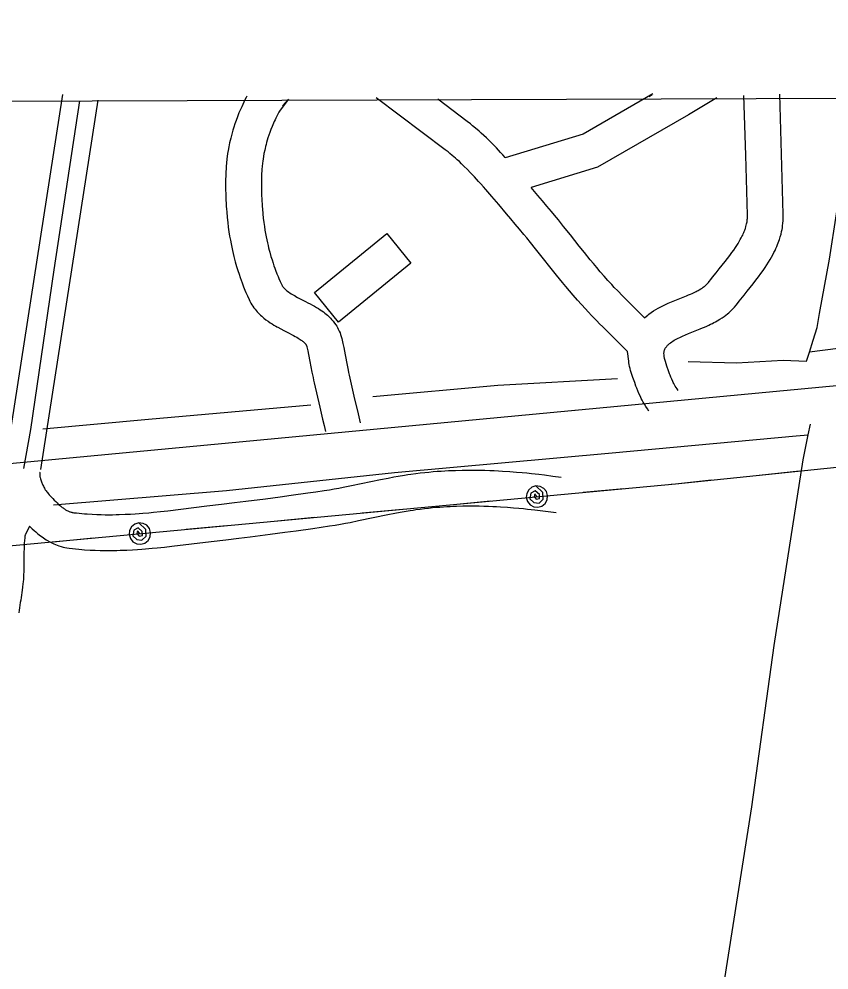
# Model space of a CAD drawing. Extents: x 3392644 to 3430565, y 576657 to 602123.
# Drawn here: x 3409382 to 3410061, y 599546 to 600343 of the extents above; entities that cross this region are included whole.
import ezdxf

# ---------------------------------------------------------------- set-up
doc = ezdxf.new("R2010")
doc.units = 0
for name, color, linetype in [('V-BLDG-OTLN', 7, 'Continuous'), ('V-DTCH-CNTR', 7, 'Continuous'), ('V-GRID-FRAM', 7, 'Continuous'), ('V-ROAD-CNTR', 7, 'Continuous'), ('V-TOPO-SHOR', 7, 'Continuous'), ('V-UTIL-LINE', 7, 'Continuous')]:
    doc.layers.add(name, color=color, linetype=linetype)

msp = doc.modelspace()

# ---------------------------------------------------------------- linework, layer by layer
at = {"layer": 'V-BLDG-OTLN'}
msp.add_lwpolyline([(3409649.94, 600088.65), (3409629.73, 600113.37), (3409690.28, 600162.88), (3409710.5, 600138.15)], close=True, dxfattribs=at)
at = {"layer": 'V-DTCH-CNTR'}
msp.add_lwpolyline([(3409433.07, 600273.92), (3409411.64, 600132.35), (3409391.87, 599998.52), (3409386.01, 599965.96)], dxfattribs=at)
at = {"layer": 'V-GRID-FRAM'}
msp.add_lwpolyline([(3396720.28, 600227.69), (3428325.66, 600342.61), (3428399.71, 582159.31), (3396778.46, 582044.33), (3396720.28, 600227.69)], dxfattribs=at)
at = {"layer": 'V-ROAD-CNTR'}
for points in [[(3409418.78, 600279.32), (3409370.86, 599969.64)], [(3409573.18, 600277.87), (3409572.6, 600276.79), (3409571.57, 600274.79), (3409570.6, 600272.85), (3409569.69, 600270.97), (3409568.84, 600269.14), (3409568.04, 600267.37), (3409567.29, 600265.64), (3409566.57, 600263.93), (3409565.29, 600260.73), (3409564.15, 600257.67), (3409563.14, 600254.8), (3409562.26, 600252.1), (3409561.48, 600249.57), (3409560.8, 600247.19), (3409560.2, 600244.96), (3409559.67, 600242.86), (3409559.2, 600240.89), (3409558.78, 600239), (3409558.08, 600235.58), (3409557.53, 600232.54), (3409557.1, 600229.88), (3409556.77, 600227.55), (3409556.51, 600225.47), (3409556.13, 600221.96), (3409555.89, 600219.28), (3409555.75, 600217.23), (3409555.58, 600214.24), (3409555.48, 600211.26), (3409555.41, 600208.06), (3409555.38, 600204.99), (3409555.38, 600201.99), (3409555.41, 600199.09), (3409555.47, 600196.27), (3409555.55, 600193.53), (3409555.65, 600190.88), (3409555.78, 600188.29), (3409555.93, 600185.79), (3409556.09, 600183.36), (3409556.28, 600180.97), (3409556.69, 600176.43), (3409557.16, 600172.13), (3409557.67, 600168.09), (3409558.21, 600164.3), (3409558.78, 600160.75), (3409559.36, 600157.41), (3409559.95, 600154.28), (3409560.55, 600151.35), (3409561.15, 600148.59), (3409561.75, 600146.02), (3409562.34, 600143.6), (3409562.92, 600141.33), (3409563.5, 600139.17), (3409564.62, 600135.23), (3409565.68, 600131.76), (3409566.66, 600128.72), (3409567.56, 600126.06), (3409568.38, 600123.74), (3409569.13, 600121.68), (3409570.48, 600118.18), (3409571.55, 600115.52), (3409572.39, 600113.51), (3409573.67, 600110.55), (3409575.06, 600107.5), (3409575.76, 600106.06), (3409576.56, 600104.6), (3409577.39, 600103.21), (3409578.24, 600101.9), (3409579.12, 600100.65), (3409580.03, 600099.46), (3409580.94, 600098.34), (3409581.85, 600097.28), (3409582.78, 600096.28), (3409583.7, 600095.34), (3409584.62, 600094.44), (3409585.61, 600093.54), (3409587.37, 600092.02), (3409589.17, 600090.6), (3409590.93, 600089.31), (3409592.63, 600088.15), (3409594.27, 600087.09), (3409595.86, 600086.11), (3409597.39, 600085.21), (3409598.77, 600084.42)], [(3409891.92, 600064.11), (3409871.28, 600084.58), (3409868.56, 600087.32), (3409866.17, 600089.75), (3409862.08, 600094), (3409859.01, 600097.24), (3409856.72, 600099.7), (3409853.34, 600103.4), (3409849.97, 600107.16), (3409846.48, 600111.16), (3409843.26, 600114.93), (3409840.28, 600118.48), (3409837.52, 600121.83), (3409832.46, 600128.08), (3409828.09, 600133.56), (3409820.56, 600143.08), (3409814.95, 600150.17), (3409810.74, 600155.42), (3409807.58, 600159.31), (3409805.22, 600162.19), (3409801.62, 600166.48), (3409797.94, 600170.78), (3409794.17, 600175.16), (3409790.63, 600179.34), (3409784.08, 600187.11), (3409778.4, 600193.84), (3409773.42, 600199.65), (3409771.26, 600202.12), (3409769.22, 600204.43), (3409767.3, 600206.57), (3409765.49, 600208.55), (3409763.82, 600210.37), (3409760.59, 600213.78), (3409757.77, 600216.68), (3409755.27, 600219.16), (3409753.07, 600221.29), (3409751.13, 600223.11), (3409749.42, 600224.68), (3409747.94, 600226), (3409745.24, 600228.34), (3409743.22, 600230.02), (3409741.73, 600231.23), (3409739.4, 600233.06), (3409681.36, 600276.64)], [(3409913.13, 600279.85), (3409854.73, 600246.25), (3409789.56, 600226.25)], [(3409966.69, 600276.57), (3409942.98, 600262.41), (3409866.76, 600218.57), (3409811.16, 600201.5)], [(3409910.06, 600277.69), (3409912.61, 600279.22)], [(3409968.82, 600133.33), (3409971.33, 600136.46), (3409973.63, 600139.36), (3409975.73, 600142.05), (3409977.63, 600144.55), (3409979.35, 600146.88), (3409980.89, 600149.04), (3409982.27, 600151.04), (3409983.5, 600152.91), (3409984.59, 600154.63), (3409985.56, 600156.24), (3409986.42, 600157.74), (3409987.17, 600159.12), (3409987.84, 600160.4), (3409988.42, 600161.6), (3409988.94, 600162.71), (3409989.39, 600163.74), (3409989.78, 600164.7), (3409990.13, 600165.58), (3409990.43, 600166.41), (3409990.67, 600167.11), (3409991.14, 600168.62), (3409991.47, 600169.85), (3409991.73, 600170.92), (3409991.92, 600171.85), (3409992.06, 600172.65), (3409992.16, 600173.27), (3409992.31, 600174.6), (3409992.39, 600175.51), (3409992.42, 600176.12), (3409992.45, 600177.19), (3409992.44, 600178.37), (3409990.94, 600228.44), (3409989.44, 600278.65)], [(3409992.24, 600114.58), (3409994.79, 600117.77), (3409997.21, 600120.82), (3409999.49, 600123.75), (3410001.63, 600126.55), (3410003.61, 600129.24), (3410005.45, 600131.81), (3410007.15, 600134.27), (3410008.7, 600136.63), (3410010.12, 600138.88), (3410011.42, 600141.03), (3410012.6, 600143.08), (3410013.67, 600145.05), (3410014.64, 600146.92), (3410015.51, 600148.7), (3410016.3, 600150.4), (3410017, 600152.02), (3410017.64, 600153.55), (3410018.21, 600155.02), (3410018.71, 600156.4), (3410019.18, 600157.78), (3410019.94, 600160.21), (3410020.55, 600162.45), (3410021.02, 600164.44), (3410021.38, 600166.2), (3410021.66, 600167.76), (3410021.88, 600169.22), (3410022.16, 600171.56), (3410022.32, 600173.43), (3410022.4, 600174.91), (3410022.46, 600176.98), (3410022.43, 600178.99), (3410020.93, 600229.34), (3410019.43, 600279.55)], [(3409448.43, 600274.73), (3409400.5, 599965.05)], [(3409603.17, 600269.91), (3409608.17, 600275.52), (3409601, 600266.2), (3409600.04, 600264.48), (3409599.15, 600262.81), (3409598.31, 600261.2), (3409597.53, 600259.63), (3409596.8, 600258.12), (3409596.11, 600256.65), (3409595.47, 600255.22), (3409594.87, 600253.84), (3409594.33, 600252.54), (3409593.27, 600249.91), (3409592.36, 600247.47), (3409591.56, 600245.19), (3409590.86, 600243.04), (3409590.24, 600241.03), (3409589.7, 600239.14), (3409589.22, 600237.37), (3409588.8, 600235.71), (3409588.43, 600234.14), (3409588.11, 600232.72), (3409587.54, 600229.92), (3409587.11, 600227.51), (3409586.77, 600225.39), (3409586.5, 600223.54), (3409586.3, 600221.96), (3409585.99, 600219.05), (3409585.8, 600216.91), (3409585.69, 600215.34), (3409585.55, 600212.89), (3409585.47, 600210.43), (3409585.41, 600207.61), (3409585.38, 600204.83), (3409585.38, 600202.15), (3409585.41, 600199.54), (3409585.46, 600197.01), (3409585.53, 600194.57), (3409585.62, 600192.2), (3409585.74, 600189.9), (3409585.87, 600187.68), (3409586.01, 600185.53), (3409586.17, 600183.48), (3409586.54, 600179.41), (3409586.95, 600175.63), (3409587.4, 600172.1), (3409587.87, 600168.79), (3409588.37, 600165.69), (3409588.87, 600162.8), (3409589.39, 600160.08), (3409589.91, 600157.55), (3409590.42, 600155.18), (3409590.94, 600152.95), (3409591.45, 600150.88), (3409591.94, 600148.93), (3409592.42, 600147.14), (3409593.4, 600143.7), (3409594.3, 600140.73), (3409595.14, 600138.14), (3409595.91, 600135.88), (3409596.6, 600133.9), (3409597.22, 600132.22), (3409598.4, 600129.16), (3409599.3, 600126.92), (3409599.99, 600125.27), (3409601.09, 600122.73), (3409602.19, 600120.31), (3409602.43, 600119.83), (3409602.63, 600119.45), (3409602.85, 600119.09), (3409603.09, 600118.72), (3409603.34, 600118.36), (3409603.6, 600118.01), (3409603.89, 600117.66), (3409604.2, 600117.3), (3409604.53, 600116.95), (3409604.88, 600116.59), (3409605.24, 600116.24), (3409605.56, 600115.95), (3409606.45, 600115.18), (3409607.33, 600114.48), (3409608.27, 600113.8), (3409609.26, 600113.12), (3409610.28, 600112.46), (3409611.32, 600111.82), (3409612.39, 600111.19), (3409613.56, 600110.53)], [(3409789.56, 600226.25), (3409789.56, 600226.67), (3409787.61, 600228.82), (3409785.74, 600230.85), (3409782.23, 600234.56), (3409779.08, 600237.79), (3409776.27, 600240.59), (3409773.76, 600243.01), (3409771.53, 600245.11), (3409769.55, 600246.92), (3409767.76, 600248.52), (3409764.67, 600251.19), (3409762.28, 600253.19), (3409760.42, 600254.69), (3409757.66, 600256.86), (3409733.04, 600275.35)], [(3412123.74, 600239.75), (3410866.35, 600110.58), (3408829.39, 599918.51)], [(3409906.19, 600092.22), (3409892.48, 600105.8), (3409889.9, 600108.4), (3409887.68, 600110.67), (3409883.77, 600114.71), (3409880.9, 600117.76), (3409878.77, 600120.04), (3409875.58, 600123.53), (3409872.44, 600127.04), (3409869.18, 600130.77), (3409866.17, 600134.3), (3409863.36, 600137.66), (3409860.75, 600140.82), (3409855.84, 600146.87), (3409851.58, 600152.21), (3409844.09, 600161.7), (3409838.41, 600168.86), (3409834.1, 600174.25), (3409830.81, 600178.29), (3409828.31, 600181.34), (3409824.52, 600185.87), (3409820.7, 600190.32), (3409816.98, 600194.65), (3409811.16, 600201.5)], [(3409906.19, 600092.22), (3409907.86, 600093.65), (3409908.87, 600094.48), (3409909.93, 600095.31), (3409911.85, 600096.71), (3409913.81, 600098.02), (3409915.71, 600099.2), (3409917.56, 600100.27), (3409919.36, 600101.24), (3409921.09, 600102.13), (3409922.76, 600102.95), (3409924.38, 600103.71), (3409925.98, 600104.42), (3409928.9, 600105.68), (3409931.67, 600106.82), (3409941.43, 600110.71), (3409943.09, 600111.39), (3409944.63, 600112.05), (3409946.02, 600112.66), (3409947.28, 600113.24), (3409948.43, 600113.79), (3409949.46, 600114.3), (3409950.4, 600114.78), (3409951.25, 600115.24), (3409951.96, 600115.64), (3409953.39, 600116.49), (3409954.5, 600117.2), (3409955.41, 600117.84), (3409956.16, 600118.39), (3409956.78, 600118.88), (3409957.29, 600119.31), (3409957.66, 600119.63), (3409958.44, 600120.37), (3409958.93, 600120.87), (3409959.23, 600121.19), (3409959.76, 600121.8), (3409960.35, 600122.55), (3409961.75, 600124.39), (3409963.24, 600126.31), (3409966.12, 600129.95), (3409968.82, 600133.33)], [(3409613.32, 600110.66), (3409615.72, 600109.36), (3409617.92, 600108.21), (3409622.36, 600105.95), (3409624.38, 600104.92), (3409626.31, 600103.9), (3409628.17, 600102.9), (3409629.91, 600101.92), (3409631.57, 600100.94), (3409633.13, 600099.98), (3409634.6, 600099.03), (3409635.98, 600098.08), (3409637.27, 600097.15), (3409638.47, 600096.23), (3409639.6, 600095.31), (3409640.64, 600094.42), (3409641.61, 600093.53), (3409642.51, 600092.67), (3409643.34, 600091.83), (3409644.18, 600090.93), (3409645.51, 600089.38), (3409646.68, 600087.86), (3409647.66, 600086.46), (3409648.48, 600085.17), (3409649.16, 600084), (3409649.77, 600082.84), (3409650.61, 600081.07), (3409651.23, 600079.57), (3409651.68, 600078.33), (3409652.21, 600076.64), (3409652.65, 600074.96), (3409653.57, 600070.79), (3409654.3, 600067.26), (3409655.45, 600061.3), (3409657.1, 600052.58), (3409657.95, 600048.38), (3409658.38, 600046.36), (3409658.85, 600044.27), (3409663.45, 600024.16), (3409665.78, 600014.16), (3409666.96, 600009.23), (3409668.19, 600004.25)], [(3409934.47, 600031.21), (3409933.45, 600032.66), (3409932.7, 600033.82), (3409932.02, 600034.94), (3409931.4, 600036.03), (3409930.84, 600037.07), (3409930.33, 600038.07), (3409929.89, 600038.97), (3409929.02, 600040.9), (3409928.3, 600042.57), (3409927.7, 600044.09), (3409927.19, 600045.41), (3409926.29, 600047.89), (3409924.97, 600051.78), (3409923.68, 600055.67), (3409923.4, 600056.58), (3409923.19, 600057.34), (3409923.02, 600058.07), (3409922.88, 600058.75), (3409922.76, 600059.38), (3409922.67, 600059.96), (3409922.61, 600060.5), (3409922.56, 600060.99), (3409922.53, 600061.34), (3409922.5, 600062.25), (3409922.51, 600062.9), (3409922.54, 600063.43), (3409922.58, 600063.84), (3409922.63, 600064.17), (3409922.68, 600064.45), (3409922.7, 600064.57), (3409922.83, 600065.04), (3409922.89, 600065.25), (3409922.91, 600065.29), (3409923, 600065.53), (3409923.1, 600065.74), (3409923.34, 600066.19), (3409923.62, 600066.67), (3409923.91, 600067.13), (3409924.21, 600067.56), (3409924.52, 600067.98), (3409924.86, 600068.39), (3409925.2, 600068.79), (3409925.56, 600069.18), (3409925.94, 600069.57), (3409926.33, 600069.94), (3409926.74, 600070.32), (3409927.16, 600070.68), (3409927.6, 600071.04), (3409928, 600071.35), (3409929.04, 600072.11), (3409930.06, 600072.79), (3409931.12, 600073.45), (3409932.23, 600074.09), (3409933.36, 600074.71), (3409934.53, 600075.31), (3409935.7, 600075.88), (3409936.89, 600076.44), (3409938.05, 600076.96), (3409940.54, 600078.03), (3409942.92, 600079.01), (3409952.72, 600082.91), (3409954.7, 600083.73), (3409956.56, 600084.52), (3409958.32, 600085.3), (3409959.97, 600086.06), (3409961.53, 600086.8), (3409963.01, 600087.53), (3409964.39, 600088.24), (3409965.69, 600088.94), (3409966.97, 600089.66), (3409969.19, 600090.98), (3409971.18, 600092.26), (3409972.91, 600093.46), (3409974.41, 600094.57), (3409975.71, 600095.6), (3409976.83, 600096.54), (3409977.86, 600097.45), (3409979.45, 600098.95), (3409980.68, 600100.2), (3409981.63, 600101.24), (3409982.91, 600102.72), (3409984.05, 600104.16), (3409985.52, 600106.09), (3409986.86, 600107.81), (3409989.6, 600111.27), (3409992.24, 600114.58)], [(3409599.01, 600084.29), (3409601.63, 600082.87), (3409604.18, 600081.54), (3409608.7, 600079.24), (3409610.56, 600078.29), (3409612.21, 600077.42), (3409613.67, 600076.63), (3409614.96, 600075.9), (3409616.1, 600075.24), (3409617.09, 600074.63), (3409617.95, 600074.07), (3409618.7, 600073.56), (3409619.34, 600073.09), (3409619.9, 600072.66), (3409620.37, 600072.28), (3409620.78, 600071.93), (3409621.12, 600071.62), (3409621.42, 600071.33), (3409621.68, 600071.07), (3409621.82, 600070.92), (3409622.24, 600070.43), (3409622.5, 600070.1), (3409622.69, 600069.82), (3409622.83, 600069.61), (3409622.93, 600069.42), (3409622.96, 600069.36), (3409623.16, 600068.94), (3409623.24, 600068.74), (3409623.27, 600068.68), (3409623.37, 600068.36), (3409623.47, 600067.96), (3409624.23, 600064.53), (3409624.87, 600061.4), (3409625.98, 600055.66), (3409627.66, 600046.81), (3409628.58, 600042.26), (3409629.08, 600039.91), (3409629.6, 600037.63), (3409634.22, 600017.42), (3409636.58, 600007.26), (3409637.82, 600002.13), (3409639.07, 599997.06)], [(3409909.9, 600014), (3409908.58, 600015.87), (3409907.29, 600017.87), (3409906.15, 600019.75), (3409905.14, 600021.51), (3409904.26, 600023.16), (3409903.47, 600024.7), (3409902.75, 600026.2), (3409901.55, 600028.82), (3409900.56, 600031.15), (3409899.76, 600033.16), (3409899.08, 600034.94), (3409898, 600037.92), (3409896.52, 600042.24), (3409895.1, 600046.55), (3409894.6, 600048.18), (3409894.14, 600049.85), (3409893.75, 600051.45), (3409893.43, 600052.98), (3409893.17, 600054.45), (3409892.95, 600055.85), (3409891.92, 600064.11)], [(3409400.04, 599963.01), (3409399.89, 599962.53), (3409399.85, 599962.35), (3409399.81, 599962.16), (3409399.79, 599962.09), (3409399.72, 599961.58), (3409399.69, 599961.23), (3409399.68, 599960.91), (3409399.68, 599960.61), (3409399.69, 599960.44), (3409399.73, 599959.83), (3409399.78, 599959.48), (3409399.8, 599959.31), (3409399.89, 599958.86), (3409400.01, 599958.39), (3409400.29, 599957.4), (3409400.59, 599956.44), (3409400.88, 599955.55), (3409401.16, 599954.75), (3409401.44, 599954.03), (3409401.68, 599953.43), (3409402.26, 599952.12), (3409402.76, 599951.09), (3409403.23, 599950.2), (3409403.67, 599949.42), (3409404.08, 599948.76), (3409404.41, 599948.23), (3409405.16, 599947.13), (3409405.72, 599946.37), (3409406.12, 599945.84), (3409406.87, 599944.93), (3409407.68, 599943.98), (3409409.17, 599942.33), (3409410.59, 599940.8), (3409411.9, 599939.43), (3409413.1, 599938.22), (3409414.21, 599937.14), (3409415.23, 599936.19), (3409416.17, 599935.35), (3409417.03, 599934.61), (3409417.83, 599933.96), (3409418.57, 599933.38), (3409419.24, 599932.88), (3409419.87, 599932.44), (3409420.45, 599932.05), (3409420.97, 599931.71), (3409421.39, 599931.46), (3409422.37, 599930.9), (3409423.13, 599930.51), (3409423.78, 599930.21), (3409424.33, 599929.97), (3409424.82, 599929.78), (3409425.15, 599929.67), (3409425.99, 599929.41), (3409426.51, 599929.27), (3409426.83, 599929.19), (3409427.49, 599929.07), (3409428.24, 599928.96), (3409430.51, 599928.69), (3409432.83, 599928.44), (3409435.09, 599928.23), (3409437.28, 599928.04), (3409439.37, 599927.88), (3409443.54, 599927.62), (3409447.43, 599927.44), (3409451.08, 599927.33), (3409454.52, 599927.27), (3409457.75, 599927.26), (3409460.78, 599927.28), (3409463.64, 599927.32), (3409466.29, 599927.39), (3409471.35, 599927.57), (3409475.77, 599927.79), (3409479.64, 599928.03), (3409483.03, 599928.27), (3409485.98, 599928.5), (3409491.21, 599928.95), (3409495.1, 599929.33), (3409500.99, 599929.95), (3409506.9, 599930.63), (3409539.75, 599934.56), (3409552.06, 599936.06), (3409562.83, 599937.38), (3409572.24, 599938.56), (3409588.72, 599940.68), (3409601.05, 599942.31), (3409610.31, 599943.58)], [(3409610.25, 599943.57), (3409624.13, 599945.52), (3409631.03, 599946.52), (3409637.89, 599947.53), (3409642.29, 599948.22), (3409646.39, 599948.92), (3409650.24, 599949.61), (3409653.86, 599950.3), (3409660.73, 599951.66), (3409685.2, 599956.76), (3409691.46, 599957.99), (3409696.19, 599958.88), (3409699.79, 599959.53), (3409705.15, 599960.42), (3409707.89, 599960.85), (3409710.63, 599961.25), (3409714.56, 599961.78), (3409718.39, 599962.25), (3409722.1, 599962.67), (3409725.69, 599963.03), (3409729.18, 599963.34), (3409732.56, 599963.61), (3409735.83, 599963.83), (3409739, 599964.03), (3409742.08, 599964.19), (3409745.05, 599964.32), (3409747.97, 599964.42), (3409753.52, 599964.56), (3409758.77, 599964.62), (3409763.67, 599964.62), (3409768.28, 599964.56), (3409772.59, 599964.47), (3409776.63, 599964.34), (3409780.41, 599964.18), (3409783.95, 599964.01), (3409787.29, 599963.83), (3409793.48, 599963.42), (3409798.91, 599963), (3409803.65, 599962.59), (3409807.79, 599962.2), (3409811.43, 599961.83), (3409817.72, 599961.14), (3409822.47, 599960.57), (3409829.52, 599959.66), (3409836.49, 599958.69)], [(3409614.42, 599913.86), (3409628.37, 599915.82), (3409635.37, 599916.83), (3409642.41, 599917.87), (3409647.13, 599918.61), (3409651.57, 599919.37), (3409655.7, 599920.12), (3409659.57, 599920.85), (3409666.71, 599922.27), (3409691.17, 599927.35), (3409697.15, 599928.54), (3409701.61, 599929.38), (3409704.91, 599929.97), (3409709.92, 599930.81), (3409712.37, 599931.19), (3409714.82, 599931.54), (3409718.41, 599932.03), (3409721.88, 599932.46), (3409725.25, 599932.83), (3409728.52, 599933.16), (3409731.7, 599933.44), (3409734.79, 599933.69), (3409737.79, 599933.9), (3409740.69, 599934.08), (3409743.52, 599934.22), (3409746.26, 599934.34), (3409748.88, 599934.44), (3409754.07, 599934.57), (3409758.92, 599934.62), (3409763.48, 599934.62), (3409767.75, 599934.57), (3409771.77, 599934.48), (3409775.54, 599934.36), (3409779.07, 599934.21), (3409782.39, 599934.05), (3409785.48, 599933.88), (3409791.35, 599933.5), (3409796.47, 599933.1), (3409800.95, 599932.71), (3409804.86, 599932.34), (3409808.27, 599932), (3409814.3, 599931.33), (3409818.77, 599930.8), (3409825.53, 599929.92), (3409832.33, 599928.97)], [(3409391.08, 599917.78), (3409387.73, 599910.63), (3409387.61, 599910.35), (3409387.55, 599910.2), (3409387.4, 599909.81), (3409387.37, 599909.71), (3409387.4, 599909.82), (3409387.42, 599909.9), (3409387.44, 599910.03), (3409387.31, 599909.04), (3409387.18, 599907.91), (3409386.95, 599905.55), (3409386.79, 599903.33), (3409386.68, 599901.21), (3409386.6, 599899.21), (3409386.51, 599895.26), (3409386.45, 599888.03), (3409386.38, 599882.43), (3409386.33, 599880.18), (3409386.18, 599876.32), (3409386.01, 599873.32), (3409385.83, 599871.04), (3409385.66, 599869.26), (3409385.36, 599866.65), (3409385.01, 599864.1), (3409384.68, 599861.97), (3409384.38, 599859.93), (3409384.08, 599857.85), (3409383.78, 599855.76), (3409383.48, 599853.64), (3409383.19, 599851.49), (3409382.89, 599849.34), (3409382.6, 599847.16), (3409382.31, 599844.96)], [(3409391.08, 599917.78), (3409393.51, 599915.42), (3409394.99, 599914.04), (3409396.42, 599912.76), (3409397.8, 599911.58), (3409399.13, 599910.5), (3409400.4, 599909.51), (3409401.64, 599908.59), (3409402.82, 599907.75), (3409403.95, 599906.99), (3409405.05, 599906.28), (3409406.16, 599905.6), (3409408.1, 599904.5), (3409409.93, 599903.56), (3409411.58, 599902.79), (3409413.07, 599902.16), (3409414.4, 599901.65), (3409415.67, 599901.2), (3409417.68, 599900.57), (3409419.32, 599900.14), (3409420.65, 599899.83), (3409422.49, 599899.48), (3409424.3, 599899.21), (3409427.16, 599898.88), (3409429.81, 599898.59), (3409432.38, 599898.35), (3409434.87, 599898.13), (3409437.31, 599897.95), (3409441.93, 599897.66), (3409446.29, 599897.46), (3409450.37, 599897.34), (3409454.19, 599897.28), (3409457.77, 599897.26), (3409461.11, 599897.28), (3409464.25, 599897.33), (3409467.2, 599897.4), (3409472.65, 599897.6), (3409477.43, 599897.84), (3409481.6, 599898.09), (3409485.24, 599898.35), (3409488.44, 599898.6), (3409493.95, 599899.08), (3409498.11, 599899.48), (3409504.27, 599900.13), (3409510.39, 599900.83), (3409543.35, 599904.77), (3409555.71, 599906.28), (3409566.54, 599907.61), (3409576.02, 599908.8), (3409592.6, 599910.93), (3409605.04, 599912.58), (3409614.35, 599913.85)]]:
    msp.add_lwpolyline(points, dxfattribs=at)
at = {"layer": 'V-TOPO-SHOR'}
for points in [[(3410042, 600055.87), (3410044.28, 600063.57), (3410047.58, 600073.51), (3410050.7, 600084.1), (3410052.65, 600095.89), (3410061.03, 600141.26), (3410072.83, 600217.31), (3410081.16, 600276.27)], [(3410352.86, 600096.54), (3410231.75, 600083.05), (3410094.71, 600069.81), (3410044.28, 600063.57)], [(3409942.69, 600055.67), (3409983.37, 600054.45), (3410022.34, 600056.81), (3410042, 600055.87)], [(3409883.7, 600041.18), (3409783.35, 600035.63), (3409678.8, 600026.03)], [(3409626.79, 600019.15), (3409490.95, 600007.07), (3409402.35, 599998.98)], [(3409757.2, 597658.13), (3409773.41, 597829.25), (3409793.54, 597986.71), (3409814.55, 598163.08), (3409830.09, 598329.48), (3409852.14, 598496.38), (3409872.42, 598663.89), (3409890.84, 598824.93), (3409906.58, 598965.92), (3409910.27, 599013.72), (3409912.56, 599086.37), (3409919.27, 599138.86), (3409940.27, 599275.64), (3409959.61, 599420.12), (3409972.56, 599533.38), (3409996.12, 599682.52), (3410014.72, 599817.56), (3410038.96, 599973.19), (3410043.39, 599994.06), (3410045.33, 600003.23)], [(3409411.29, 599935.51), (3409556.23, 599947.63), (3409696.92, 599962.68), (3409879.19, 599979.01), (3410033.24, 599993.38), (3410043.39, 599994.06)]]:
    msp.add_lwpolyline(points, dxfattribs=at)
at = {"layer": 'V-UTIL-LINE'}
for points in [[(3402959.66, 600250.38), (3404204.9, 598822.06), (3404726.94, 598250.35), (3405207.47, 598516.07), (3406263.44, 599099.62), (3406784.16, 599391.29), (3407290.07, 599621.04), (3407808.9, 599796.97), (3408347.87, 599908.08), (3408625.74, 599825.54), (3409274.75, 599891.96), (3409932.04, 599953.23), (3410526.52, 600014.45), (3411179.02, 600074.49), (3411843.54, 600129.66), (3412525.78, 600199.32), (3413442.4, 600288.5)], [(3410002.23, 599960.46), (3410036.05, 599963.94)], [(3409816.13, 599942.43), (3409814.28, 599944.63), (3409813.68, 599942.38), (3409815.49, 599940.32), (3409818.36, 599940.92), (3409818.21, 599944.31), (3409814.67, 599947.39), (3409810.98, 599945.26), (3409810.12, 599940.47), (3409813.5, 599937.38), (3409817.93, 599936.82), (3409821.35, 599940.22), (3409821.16, 599945.72), (3409815.29, 599951.39), (3409811.93, 599950.39), (3409809.2, 599948.17), (3409807.53, 599945.08), (3409807.17, 599941.59), (3409808.17, 599938.22), (3409810.38, 599935.5), (3409813.47, 599933.83), (3409816.96, 599933.46), (3409820.33, 599934.47), (3409823.05, 599936.68), (3409824.73, 599939.77), (3409825.09, 599943.26), (3409824.09, 599946.63), (3409821.87, 599949.35), (3409818.78, 599951.02), (3409815.29, 599951.39)], [(3409854.94, 599946.04), (3409888.79, 599949.2)], [(3409928.62, 599952.91), (3409932.04, 599953.23), (3409962.44, 599956.36)], [(3409743.42, 599935.65), (3409777.28, 599938.81)], [(3409669.74, 599928.78), (3409703.6, 599931.94)], [(3409483.57, 599911.43), (3409481.72, 599913.63), (3409481.12, 599911.38), (3409482.94, 599909.32), (3409485.8, 599909.92), (3409485.65, 599913.31), (3409482.12, 599916.39), (3409478.42, 599914.26), (3409477.56, 599909.47), (3409480.94, 599906.38), (3409485.37, 599905.82), (3409488.79, 599909.22), (3409488.6, 599914.72), (3409482.73, 599920.39), (3409479.37, 599919.38), (3409476.64, 599917.17), (3409474.97, 599914.08), (3409474.61, 599910.59), (3409475.61, 599907.22), (3409477.82, 599904.5), (3409480.91, 599902.83), (3409484.41, 599902.46), (3409487.77, 599903.46), (3409490.5, 599905.68), (3409492.17, 599908.77), (3409492.53, 599912.26), (3409491.53, 599915.62), (3409489.32, 599918.35), (3409486.23, 599920.02), (3409482.73, 599920.39)], [(3409522.38, 599915.04), (3409556.24, 599918.2)], [(3409596.06, 599921.91), (3409629.92, 599925.07)], [(3409410.87, 599904.65), (3409444.72, 599907.8)]]:
    msp.add_lwpolyline(points, dxfattribs=at)

doc.saveas('drawing.dxf')
